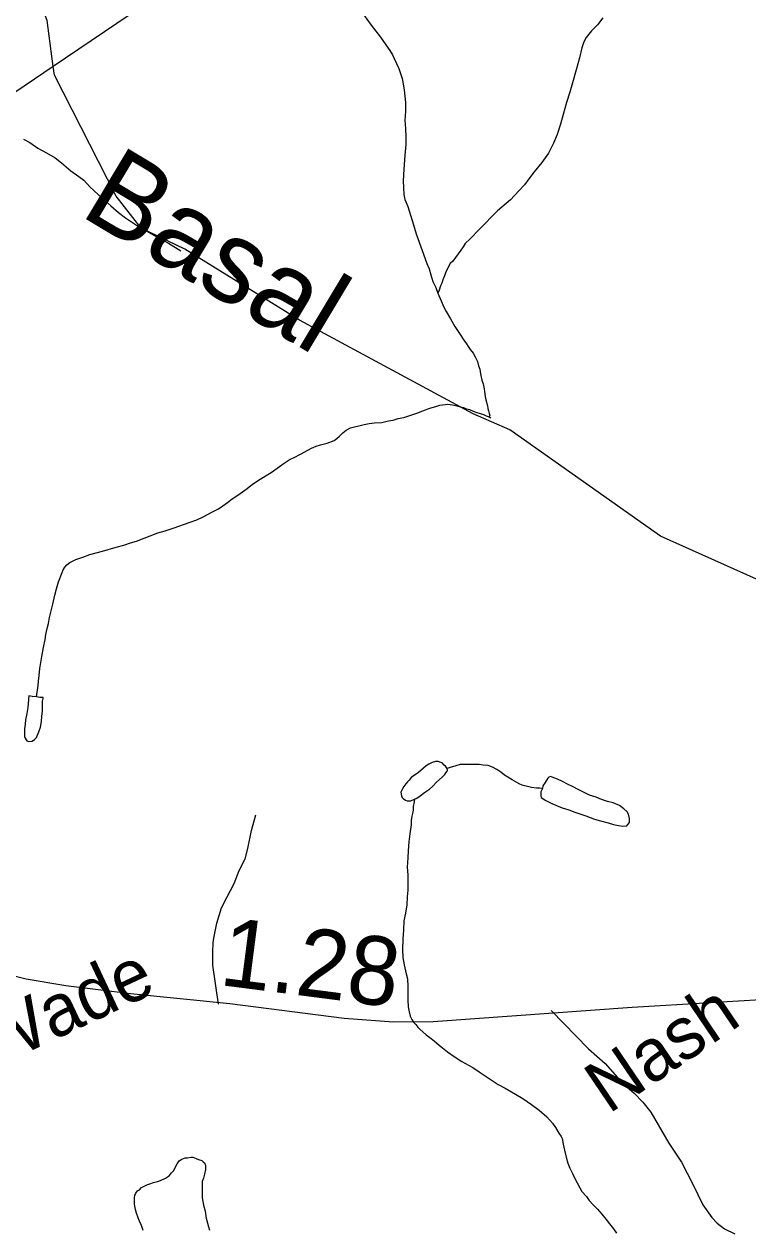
# Model space of a CAD drawing. Extents: x 2001466 to 31450019, y -30647475 to 847247.
# Drawn here: x 2049305 to 2051947, y 678927 to 683325 of the extents above; entities that cross this region are included whole.
import ezdxf

# ---------------------------------------------------------------- set-up
doc = ezdxf.new("R2010")
doc.units = 0
for name, color, linetype in [('Exist Hydrographic Creek Single Shore', 7, 'Continuous'), ('Exist Hydrographic Creek Single Shore Label', 7, 'Continuous'), ('Exist Hydrographic Misc Water Feature', 7, 'Continuous'), ('Exist Road Non-System Type 51', 7, 'Continuous'), ('Exist Road Secondary Mileage Hundredths English Label', 7, 'Continuous'), ('Exist Road Secondary Type 51 Attributed', 7, 'Continuous'), ('Exist Road Secondary Type 51 Label', 7, 'Continuous'), ('Exist Utilities Electrical Transmission Line', 7, 'Continuous')]:
    doc.layers.add(name, color=color, linetype=linetype)

msp = doc.modelspace()

# ---------------------------------------------------------------- linework, layer by layer
at = {"layer": 'Exist Hydrographic Creek Single Shore'}
for points in [[(2049411.6, 683170), (2049389.8, 683338.3), (2049331.9, 683487.2), (2049222.9, 683577.9), (2048680.9, 683828.5), (2048479.9, 684118), (2048444.7, 684220.5)], [(2049891.7, 682502.8), (2049732.8, 682580), (2049641.8, 682696.8), (2049415.8, 683137.7), (2049411.6, 683170)], [(2050943.9, 681902.5), (2050309.8, 682243.5), (2049891.7, 682502.8)], [(2054019.6, 681016.4), (2053770.7, 680942.8), (2053578.8, 680959.8), (2053269.8, 681015.3), (2052861.7, 681033.5), (2052094.8, 681245.9), (2051627.7, 681455.5), (2051077.8, 681844.1), (2050943.9, 681902.5)]]:
    msp.add_lwpolyline(points, dxfattribs=at)
at = {"layer": 'Exist Hydrographic Misc Water Feature'}
for points in [[(2050539.9, 683364.4), (2050572.3, 683320.6), (2050606.5, 683276.4), (2050626, 683248.7), (2050640.2, 683228.8), (2050650.2, 683212.6), (2050656.4, 683198.7), (2050672.6, 683162.6), (2050684.9, 683126.7), (2050692.7, 683084.9), (2050697, 683038.8), (2050696.8, 683006.9), (2050694.9, 682973), (2050697.2, 682943.1), (2050698.8, 682912.8), (2050698.8, 682884.8), (2050695.1, 682844.8), (2050691.2, 682795.1), (2050689.2, 682752.8), (2050689.6, 682726.9), (2050691.6, 682703), (2050695.3, 682685), (2050705.4, 682659.1), (2050721.6, 682607.2), (2050737.4, 682554.9), (2050757.5, 682498.7)], [(2051417.9, 683348.1), (2051397.8, 683322.3), (2051375.9, 683300.1), (2051356.2, 683276.3), (2051348, 683260.1), (2051340.2, 683238.2), (2051332.4, 683202.1), (2051320.3, 683158.1), (2051306.4, 683109.9), (2051296.5, 683076.1), (2051284.7, 683038.1), (2051272.8, 682994.1), (2051262.7, 682960), (2051250.8, 682922), (2051237.1, 682890), (2051218.6, 682853.9), (2051195, 682819.7), (2051167, 682785.9), (2051147.3, 682759.6), (2051131.3, 682737.7), (2051111.4, 682715.6), (2051081, 682683.7), (2051033.5, 682643.5), (2050965.6, 682575.4), (2050933.6, 682541.4), (2050915.4, 682523.4), (2050907.4, 682511.3), (2050899.4, 682499.1)], [(2049303.2, 682904.2), (2049325.6, 682892.3), (2049355.3, 682872.4), (2049387.3, 682854.6), (2049419.1, 682836.4), (2049441.6, 682818.4), (2049475.3, 682788.5), (2049505.6, 682768.5), (2049523.7, 682754.8), (2049545.6, 682730.8), (2049575.3, 682702.8), (2049599.7, 682680.8), (2049621.5, 682660.9), (2049649.8, 682637.1), (2049675.8, 682617), (2049715.6, 682591)], [(2049715.6, 682591), (2049725.6, 682585), (2049787.8, 682549.2), (2049831.9, 682525.1), (2049877.2, 682497.1)], [(2050757.5, 682498.7), (2050775.3, 682451), (2050783.5, 682431.1), (2050789.7, 682409.1), (2050797.4, 682385.2), (2050807.5, 682363), (2050815.5, 682343.1)], [(2050899.4, 682499.1), (2050869.4, 682459.1), (2050859.6, 682451.2), (2050851.4, 682435), (2050843.2, 682417.2), (2050839.5, 682405.2), (2050833.3, 682391.1), (2050829.6, 682379.1), (2050825.5, 682369.2), (2050819.8, 682353), (2050815.5, 682343.1)], [(2050815.5, 682343.1), (2050827.4, 682314.9), (2050837.4, 682291.1), (2050845.4, 682275.3), (2050861.6, 682249.3), (2050877.8, 682221.3), (2050893.8, 682195.4), (2050909.8, 682171), (2050919.9, 682157.3), (2050926.2, 682147.4), (2050933.8, 682137.3), (2050943.9, 682123.3), (2050951.9, 682109.5), (2050959.6, 682093.3), (2050963.7, 682077.3), (2050968.3, 682065.2), (2050969.9, 682055.2), (2050971.9, 682041.5), (2050976, 682025.5), (2050980.2, 682011.5), (2050984.3, 681993.4), (2050986.1, 681983.4), (2050988.1, 681965.3), (2050990.4, 681953.6), (2050996.6, 681931.6), (2050998.2, 681921.6), (2051000.2, 681913.5), (2051002.5, 681903.5), (2051004.6, 681895.5), (2051002.1, 681891.4), (2051008.2, 681887.6)], [(2049350.8, 680868.6), (2049356.5, 680910.7), (2049358.4, 680926.7), (2049360.4, 680946.6), (2049362.1, 680972.7), (2049366.2, 680994.8), (2049369.9, 681016.6), (2049376, 681048.5), (2049382.4, 681078.8), (2049384, 681096.7), (2049390, 681118.6), (2049394.1, 681136.6), (2049397.8, 681158.8), (2049403.9, 681182.6), (2049409.7, 681206.9), (2049417.9, 681240.5), (2049423.6, 681262.7), (2049431.4, 681288.7), (2049443.9, 681322.6), (2049447.6, 681332.5), (2049453.5, 681342.6), (2049461.7, 681350.7), (2049471.6, 681358.9), (2049493.5, 681370.6), (2049519.6, 681378.8), (2049545.4, 681389), (2049591.7, 681401.1), (2049641.2, 681415.1), (2049669.3, 681423), (2049693.7, 681431.1), (2049715.4, 681437.1), (2049793.1, 681467.5), (2049819.6, 681475.3), (2049853.2, 681485.6), (2049907.5, 681505.3), (2049935.2, 681515.7), (2049959.2, 681525.5), (2049993.4, 681543.8), (2050015.2, 681555.5), (2050031, 681565.7), (2050047, 681577.8), (2050065, 681591.7), (2050085.3, 681605.7), (2050119.1, 681629.8), (2050138.8, 681645.9), (2050166.9, 681663.9), (2050206.5, 681687.9), (2050237, 681710.1), (2050254.7, 681722), (2050276.6, 681736.1), (2050288.7, 681742), (2050316.6, 681756.4), (2050354.7, 681776.2), (2050370.9, 681784.3), (2050386.9, 681788.3), (2050410.9, 681794.4), (2050436.4, 681804.4), (2050446.6, 681812.5), (2050456.4, 681820.4), (2050468.5, 681832.3), (2050480.6, 681842.7), (2050496.2, 681850.4), (2050510.6, 681854.8), (2050526.6, 681858.4), (2050546.5, 681862.7), (2050564.5, 681866.9), (2050584.4, 681868.7), (2050610.6, 681870.8), (2050634.6, 681876.9), (2050652.3, 681878.7), (2050670.3, 681884.9), (2050690.6, 681888.7), (2050724.5, 681899), (2050738.4, 681905), (2050760.5, 681913), (2050770.6, 681917.2), (2050782.3, 681921.1), (2050794.4, 681925.3), (2050808.3, 681929.3), (2050822.1, 681933.3), (2050832.1, 681935), (2050852, 681937.2), (2050868.4, 681935.2), (2050884.2, 681931.2), (2050896.3, 681927.3), (2050909.4, 681925.3), (2050916.6, 681921.4)], [(2050916.6, 681921.4), (2050930.3, 681917.3), (2050944.3, 681911.5), (2050958, 681907.4), (2050970.1, 681903.5), (2050982.2, 681899.3), (2050992, 681895.3), (2051002.1, 681891.4), (2051008.2, 681887.6)], [(2049350.8, 680868.6), (2049334.6, 680870.6), (2049322.5, 680872.5), (2049318.4, 680830.5), (2049314.9, 680808.7), (2049310.8, 680784.6), (2049308.6, 680768.7), (2049306.7, 680752.4), (2049306.7, 680742.6), (2049306.7, 680732.5), (2049306.7, 680724.4), (2049308.8, 680718.4), (2049312.9, 680712.5), (2049314.7, 680708.6), (2049322.9, 680706.5), (2049334.8, 680706.7), (2049342.6, 680712.8), (2049350.8, 680720.5), (2049358.8, 680740.8), (2049364.7, 680758.6), (2049368.4, 680778.7), (2049370.5, 680798.7), (2049372.7, 680816.6), (2049372.5, 680830.8), (2049372.3, 680842.6), (2049372.7, 680852.7), (2049374.4, 680862.6), (2049374.6, 680866.6), (2049362.3, 680866.8), (2049350.8, 680868.6)], [(2050848.9, 680607.3), (2050842.6, 680615.6), (2050838.5, 680619.4), (2050830.5, 680627.5), (2050826.6, 680629.4), (2050816.5, 680633.3), (2050806.9, 680633.2), (2050794.8, 680629.3), (2050782.7, 680623.4), (2050772.6, 680617.3), (2050762.4, 680609.1), (2050745, 680593.1), (2050729, 680581.3), (2050718.5, 680575.2), (2050710.9, 680565), (2050704.8, 680559), (2050698.8, 680551), (2050690.8, 680541.3), (2050684.9, 680531.2), (2050680.6, 680521.3), (2050683, 680507.2), (2050684.9, 680501.2), (2050689, 680497.3), (2050697, 680491.3), (2050702.9, 680489.1), (2050716.9, 680489), (2050730.6, 680495.1)], [(2050730.6, 680495.1), (2050739, 680499.1), (2050750.9, 680507.4), (2050766.9, 680519.2), (2050784.7, 680531.5), (2050797, 680543.4), (2050810.8, 680557.6), (2050830.9, 680575.6), (2050840.5, 680585.5), (2050844.8, 680591.3), (2050848.9, 680597.6), (2050850.4, 680601.4), (2050848.9, 680607.3)], [(2051196.7, 680533.9), (2051186.8, 680536.2), (2051174.9, 680536), (2051156.5, 680538), (2051142.8, 680542.1), (2051126.8, 680545.7), (2051114.7, 680550), (2051103, 680555.8), (2051086.8, 680566), (2051070.6, 680575.8), (2051058.7, 680583.6), (2051044.7, 680593.9), (2051030.6, 680603.7), (2051014.6, 680611.8), (2050998.6, 680617.9), (2050980.6, 680619.8), (2050966.4, 680621.5), (2050956.6, 680621.8), (2050948.6, 680621.8), (2050932.4, 680621.4), (2050914.5, 680621.7), (2050896.7, 680621.6), (2050880.7, 680617.5), (2050860.6, 680611.6), (2050848.9, 680607.3)], [(2051196.7, 680533.9), (2051190.9, 680522.2), (2051190.5, 680508), (2051192.6, 680502.1), (2051209, 680490.3), (2051230.9, 680480.1), (2051268.7, 680464.2), (2051292.9, 680456.4), (2051315, 680448.2), (2051354.8, 680434.5), (2051386.8, 680422.3), (2051409.1, 680416.5), (2051436.8, 680408.7), (2051456.9, 680402.4), (2051474.9, 680398.8), (2051490.9, 680396.8), (2051504.7, 680398.7), (2051508.8, 680402.6), (2051514.9, 680410.6), (2051515.1, 680424.8), (2051511, 680440.8), (2051506.7, 680448.8), (2051494.6, 680460.7), (2051478.8, 680472.5), (2051454.6, 680482.6), (2051434.8, 680486.5), (2051412.8, 680494.7), (2051392.9, 680502.6), (2051368.7, 680510.2), (2051324.6, 680532.3), (2051308.6, 680540.4), (2051288.5, 680550.4), (2051270.7, 680560), (2051252.5, 680568), (2051232.6, 680575.9), (2051226.4, 680578.1), (2051220.7, 680576.1), (2051216.6, 680572.3), (2051206.7, 680556.3), (2051198.7, 680544.1), (2051196.7, 680533.9)], [(2050730.6, 680495.1), (2050729, 680485.2), (2050725.1, 680469.1), (2050724.9, 680455.4), (2050722.8, 680443.1), (2050720.8, 680433.3), (2050717.3, 680417.2), (2050717.3, 680401.4), (2050713.2, 680369.2), (2050708.9, 680339.3), (2050707.4, 680307.1), (2050705.2, 680281.1), (2050703.3, 680247.3), (2050705.4, 680219), (2050705.8, 680185.3), (2050705.6, 680163), (2050703.7, 680139.4), (2050701.7, 680109.3), (2050697.4, 680079.1), (2050691.4, 680051.2), (2050689.8, 680017.4), (2050687.7, 679985.3), (2050685.7, 679945.4), (2050688, 679917.1), (2050692.1, 679891.3), (2050700, 679857.3), (2050704.1, 679839.2), (2050706, 679811.3), (2050706.2, 679785.3), (2050706.2, 679761.4), (2050706.4, 679737.4), (2050710.1, 679719.4), (2050714.2, 679703.4), (2050720.3, 679691.5), (2050726.3, 679681.3), (2050734.5, 679673.5), (2050742.5, 679663.4), (2050750.1, 679655.4), (2050772.2, 679635.4), (2050786.4, 679625.5), (2050802.2, 679613.4), (2050820.4, 679597.7), (2050832.7, 679587.7), (2050850.4, 679573.6), (2050878.4, 679553.6), (2050902.6, 679537.7), (2050942.8, 679515.8), (2050966.4, 679500.1), (2050999, 679478.1), (2051034.9, 679454), (2051060.5, 679439.9), (2051098.5, 679418), (2051124.9, 679402.2), (2051156.9, 679380.3), (2051184.6, 679360.3), (2051212.9, 679336.1), (2051233.2, 679312.4), (2051244.9, 679296.4), (2051257, 679276.3), (2051265.2, 679264.6), (2051268.9, 679256.2), (2051273.2, 679236.6), (2051277.1, 679214.5), (2051283, 679188.4), (2051289.2, 679166.4), (2051297.2, 679148.5), (2051307, 679128.4), (2051315.4, 679110.5), (2051323.4, 679094.7), (2051333.2, 679076.6), (2051341, 679062.8), (2051357.2, 679044.5), (2051367.7, 679030.8), (2051381.6, 679014.9), (2051397.6, 678998.7), (2051413.4, 678980.9), (2051429.6, 678961), (2051441.3, 678945), (2051455.9, 678927), (2051467.6, 678911)], [(2049739.8, 678921.5), (2049733.8, 678939.4), (2049726.1, 678955.6), (2049721.5, 678967.7), (2049715.8, 678983.6), (2049712.1, 678997.5), (2049709.4, 679009.7), (2049707.8, 679019.7), (2049708, 679031.4), (2049707.6, 679039.6), (2049709.9, 679049.8), (2049711.7, 679053.6), (2049713.5, 679057.7), (2049719.7, 679065.7), (2049725.8, 679069.7), (2049733.6, 679077.8), (2049741.4, 679081.5), (2049753.5, 679087.7), (2049763.6, 679091.5), (2049777.3, 679095.9), (2049791.7, 679099.8), (2049803.4, 679103.7), (2049821.6, 679111.9), (2049835.8, 679121.9), (2049843.8, 679131.7), (2049851.3, 679139.8), (2049857.7, 679153.9), (2049863.4, 679164), (2049871.4, 679175.7), (2049881.5, 679181.9), (2049893.6, 679185.8), (2049901.2, 679185.8), (2049915.1, 679188.2), (2049921.1, 679188.1), (2049933.2, 679183.8), (2049941.6, 679180.1), (2049953.5, 679175.9), (2049959.2, 679172.1), (2049963.7, 679167.8), (2049967.6, 679157.9), (2049967.4, 679151.9), (2049967.4, 679144.1), (2049963.5, 679126.1), (2049959.4, 679112.1), (2049955.3, 679100.2), (2049955.5, 679088), (2049955.3, 679072.2), (2049955.7, 679055.9), (2049955.5, 679040.1), (2049959.6, 679013.9), (2049965.8, 678991.9), (2049970.1, 678966.1), (2049977.9, 678934.1), (2049981.8, 678922.1)]]:
    msp.add_lwpolyline(points, dxfattribs=at)
at = {"layer": 'Exist Road Non-System Type 51'}
for points in [[(2050014.7, 679747.1), (2049993.6, 679889.6), (2049994.6, 679937.5), (2049995.3, 679971.5), (2049997.6, 679987.5), (2050008.8, 680043.3), (2050025.9, 680098.9), (2050044.7, 680136.5), (2050071.7, 680188), (2050090.7, 680235.6), (2050111.5, 680277.2), (2050122.3, 680315), (2050135.6, 680380.7), (2050150.8, 680438.4)], [(2051228.3, 679724.5), (2051365.4, 679583.7), (2051426.3, 679530.5), (2051488.9, 679459.2), (2051532.1, 679422.3), (2051563.4, 679389.7), (2051592.7, 679353.1), (2051619.8, 679306.5), (2051658.4, 679239.8), (2051705, 679170.8), (2051745.3, 679090), (2051781.8, 679015.2), (2051814.9, 678968.6), (2051834.5, 678948.2), (2051862, 678927.6), (2051899.7, 678908.8)]]:
    msp.add_lwpolyline(points, dxfattribs=at)
at = {"layer": 'Exist Road Secondary Type 51 Attributed'}
msp.add_lwpolyline([(2054499.7, 679701.2), (2054403, 679730.5), (2054309.2, 679755.5), (2054093.7, 679812.7), (2053794.5, 679886.6), (2053662.5, 679901.4), (2053495.8, 679903.5), (2053047.7, 679908.8), (2052867.2, 679908.8), (2052742.6, 679901.4), (2052537.3, 679847.5), (2052277.6, 679798.9), (2052096, 679769.3), (2051525, 679734.5), (2050798.2, 679682.7), (2050653.6, 679681.7), (2050473.1, 679694.3), (2050055.6, 679748.2), (2049693.5, 679785.2), (2049458.1, 679813.7), (2049313, 679838), (2049147.3, 679879.2)], dxfattribs=at)
at = {"layer": 'Exist Utilities Electrical Transmission Line'}
for points in [[(2050172.3, 685300), (2050048.4, 685190.1), (2050014.9, 683578.4), (2049411.6, 683170)], [(2049411.6, 683170), (2048434, 682508.2), (2048472, 681708.3)]]:
    msp.add_lwpolyline(points, dxfattribs=at)

# ---------------------------------------------------------------- texts
at = {"layer": 'Exist Hydrographic Creek Single Shore Label'}
msp.add_text('Basal', height=300, rotation=329.0641, dxfattribs=at).set_placement((2049502.9, 682629.6))
at = {"layer": 'Exist Road Secondary Mileage Hundredths English Label'}
msp.add_text('1.28', height=250, rotation=352.6472, dxfattribs=at).set_placement((2050013.3, 679817.8))
at = {"layer": 'Exist Road Secondary Type 51 Label'}
for s, rotation, p in [('Wade', 25.1385, (2049193.3, 679512.1)), ('Nash', 34.1212, (2051438.5, 679344.1))]:
    msp.add_text(s, height=190, rotation=rotation, dxfattribs=at).set_placement(p)

doc.saveas('drawing.dxf')
